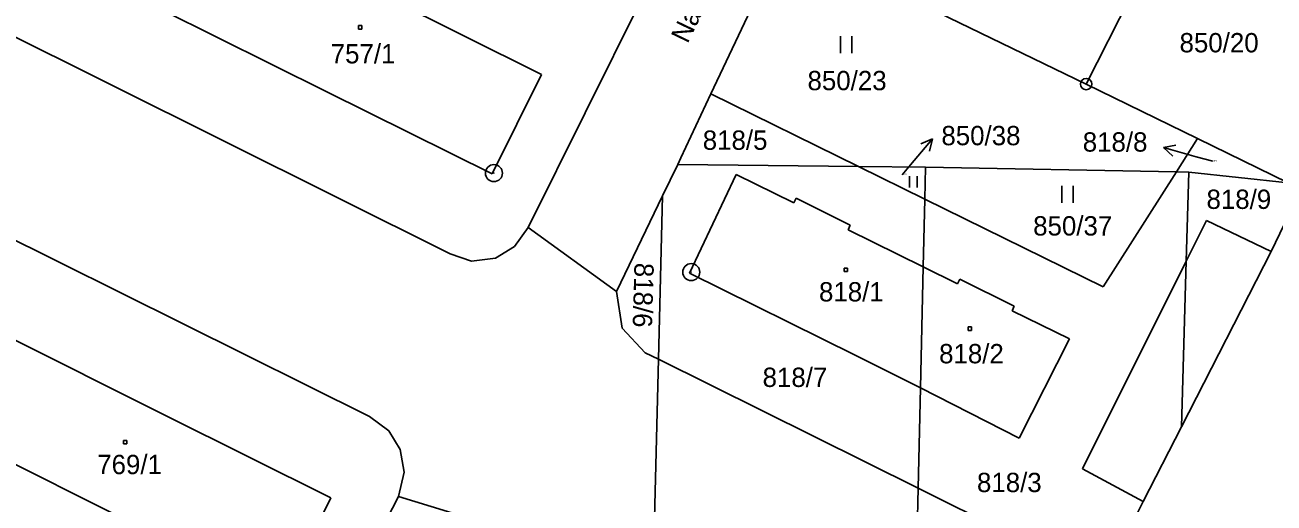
# Model space of a CAD drawing. Extents: x -795483 to -789093, y -1112258 to -1108741.
# Drawn here: x -791336.2 to -791226.4, y -1110010.1 to -1109968.1 of the extents above; entities that cross this region are included whole.
import ezdxf

# ---------------------------------------------------------------- set-up
doc = ezdxf.new("R2010")
doc.units = 0
for name, color, linetype in [('Komunikace', 7, 'Continuous'), ('Vrstva 1', 7, 'Continuous'), ('Vrstva 14', 7, 'Continuous'), ('Vrstva 15', 7, 'Continuous'), ('Vrstva 16', 7, 'Continuous'), ('Vrstva 2', 7, 'Continuous'), ('Vrstva 23', 7, 'Continuous'), ('Vrstva 25', 7, 'Continuous'), ('Vrstva 28', 7, 'Continuous'), ('Vrstva 38', 7, 'Continuous')]:
    doc.layers.add(name, color=color, linetype=linetype)

msp = doc.modelspace()

# ---------------------------------------------------------------- linework, layer by layer
at = {"layer": 'Komunikace'}
for p, q in [((-791231.76, -1109980.08), (-791233.22, -1109979.68)), ((-791259.07, -1109981.27), (-791258.34, -1109980.4))]:
    msp.add_line(p, q, dxfattribs=at)
at = {"layer": 'Vrstva 1'}
for p, q in [((-791232.77, -1109953.29), (-791242.9, -1109973.29)), ((-791269.4, -1109960.39), (-791275.89, -1109974.16)), ((-791242.9, -1109973.29), (-791269.4, -1109960.39)), ((-791290.79, -1109972.44), (-791305.4, -1109965.15)), ((-791324.18, -1109966.77), (-791309.65, -1109973.97)), ((-791291.95, -1109985.89), (-791281.95, -1109965.7)), ((-791338.85, -1109968.27), (-791298.82, -1109988.22)), ((-791295.12, -1109981.17), (-791290.79, -1109972.44)), ((-791242.9, -1109973.29), (-791233.1, -1109978.08)), ((-791295.12, -1109981.17), (-791309.65, -1109973.97)), ((-791275.89, -1109974.16), (-791278.54, -1109979.79)), ((-791275.89, -1109974.16), (-791262.92, -1109980.54)), ((-791233.1, -1109978.08), (-791234.97, -1109981.01)), ((-791233.1, -1109978.08), (-791225.14, -1109981.97)), ((-791278.54, -1109979.79), (-791278.81, -1109980.35)), ((-791280.14, -1109983.11), (-791278.81, -1109980.35)), ((-791278.81, -1109980.35), (-791262.92, -1109980.54)), ((-791262.92, -1109980.54), (-791257.02, -1109980.61)), ((-791257.09, -1109983.41), (-791262.92, -1109980.54)), ((-791257.02, -1109980.61), (-791257.09, -1109983.41)), ((-791257.02, -1109980.61), (-791234.97, -1109981.01)), ((-791241.42, -1109991.12), (-791234.97, -1109981.01)), ((-791234.97, -1109981.01), (-791233.88, -1109981.03)), ((-791233.88, -1109981.03), (-791234.1, -1109988.87)), ((-791233.88, -1109981.03), (-791225.14, -1109981.97)), ((-791277.77, -1109989.93), (-791273.66, -1109981.24)), ((-791273.66, -1109981.24), (-791268.61, -1109983.73)), ((-791284.19, -1109991.53), (-791280.14, -1109983.11)), ((-791280.14, -1109983.11), (-791280.5, -1109997.5)), ((-791224, -1109982.53), (-791226.64, -1109988.03)), ((-791268.61, -1109983.73), (-791268.41, -1109983.33)), ((-791268.41, -1109983.33), (-791263.64, -1109985.69)), ((-791257.09, -1109983.41), (-791257.22, -1109989.37)), ((-791241.42, -1109991.12), (-791257.09, -1109983.41)), ((-791305.9, -1110002.53), (-791340.55, -1109985.29)), ((-791293.15, -1109987.58), (-791291.95, -1109985.89)), ((-791284.19, -1109991.53), (-791291.95, -1109985.89)), ((-791263.64, -1109985.69), (-791263.84, -1109986.1)), ((-791263.84, -1109986.1), (-791257.22, -1109989.37)), ((-791294.84, -1109988.6), (-791293.15, -1109987.58)), ((-791298.82, -1109988.22), (-791296.95, -1109988.86)), ((-791296.95, -1109988.86), (-791294.84, -1109988.6)), ((-791226.64, -1109988.03), (-791234.51, -1110003.43)), ((-791257.22, -1109989.37), (-791257.47, -1110000.02)), ((-791254.2, -1109990.86), (-791257.22, -1109989.37)), ((-791234.51, -1110003.43), (-791234.1, -1109988.87)), ((-791277.77, -1109989.93), (-791263.2, -1109997.12)), ((-791254.2, -1109990.86), (-791254, -1109990.46)), ((-791254, -1109990.46), (-791249.22, -1109992.82)), ((-791283.69, -1109994.75), (-791284.19, -1109991.53)), ((-791249.22, -1109992.82), (-791249.42, -1109993.23)), ((-791249.42, -1109993.23), (-791244.36, -1109995.71)), ((-791338.24, -1109995.24), (-791323.78, -1110002.46)), ((-791281.66, -1109996.92), (-791283.69, -1109994.75)), ((-791244.36, -1109995.71), (-791248.78, -1110004.42)), ((-791281.66, -1109996.92), (-791280.5, -1109997.5)), ((-791280.93, -1110014.89), (-791280.5, -1109997.5)), ((-791280.5, -1109997.5), (-791257.67, -1110008.83)), ((-791263.2, -1109997.12), (-791257.47, -1110000.02)), ((-791257.47, -1110000.02), (-791257.67, -1110008.83)), ((-791248.78, -1110004.42), (-791257.47, -1110000.02)), ((-791309.3, -1110009.68), (-791323.78, -1110002.46)), ((-791304.21, -1110003.79), (-791305.9, -1110002.53)), ((-791342.62, -1110003.98), (-791328.14, -1110011.21)), ((-791303.2, -1110005.43), (-791304.21, -1110003.79)), ((-791237.88, -1110010.01), (-791234.51, -1110003.43)), ((-791302.87, -1110007.42), (-791303.2, -1110005.43)), ((-791303.37, -1110009.56), (-791302.87, -1110007.42)), ((-791316.16, -1110034.52), (-791303.37, -1110009.56)), ((-791303.37, -1110009.56), (-791294.37, -1110012.31)), ((-791258.08, -1110026.51), (-791257.67, -1110008.83)), ((-791241.41, -1110016.9), (-791257.67, -1110008.83)), ((-791309.3, -1110009.68), (-791313.66, -1110018.43)), ((-791237.88, -1110010.01), (-791241.41, -1110016.9))]:
    msp.add_line(p, q, dxfattribs=at)
at = {"layer": 'Vrstva 16'}
for p, q in [((-791258.34, -1109980.4), (-791256.4, -1109978.11)), ((-791256.4, -1109978.11), (-791257.43, -1109978.55)), ((-791256.4, -1109978.11), (-791256.67, -1109979.2)), ((-791236.11, -1109978.88), (-791235.02, -1109978.67)), ((-791233.22, -1109979.68), (-791236.11, -1109978.88)), ((-791236.11, -1109978.88), (-791235.28, -1109979.63))]:
    msp.add_line(p, q, dxfattribs=at)
at = {"layer": 'Vrstva 2'}
for p, q in [((-791232.31, -1109985.28), (-791234.1, -1109988.87)), ((-791232.31, -1109985.28), (-791226.64, -1109988.03)), ((-791243.22, -1110007.12), (-791234.1, -1109988.87)), ((-791237.88, -1110010.01), (-791243.22, -1110007.12))]:
    msp.add_line(p, q, dxfattribs=at)
at = {"layer": 'Vrstva 23'}
for p, q in [((-791264.49, -1109970.57), (-791264.49, -1109969.07)), ((-791263.49, -1109969.07), (-791263.49, -1109970.57)), ((-791258.44, -1109982.38), (-791258.44, -1109981.38)), ((-791257.77, -1109981.38), (-791257.77, -1109982.38)), ((-791245.04, -1109983.74), (-791245.04, -1109982.24)), ((-791244.04, -1109982.24), (-791244.04, -1109983.74))]:
    msp.add_line(p, q, dxfattribs=at)
at = {"layer": 'Vrstva 25'}
for p, q in [((-791306.89, -1109968.15), (-791306.59, -1109968.15)), ((-791306.89, -1109968.45), (-791306.89, -1109968.15)), ((-791306.59, -1109968.45), (-791306.89, -1109968.45)), ((-791306.59, -1109968.15), (-791306.59, -1109968.45)), ((-791264.19, -1109989.48), (-791263.89, -1109989.48)), ((-791264.19, -1109989.78), (-791264.19, -1109989.48)), ((-791263.89, -1109989.78), (-791264.19, -1109989.78)), ((-791263.89, -1109989.48), (-791263.89, -1109989.78)), ((-791253.27, -1109994.65), (-791252.97, -1109994.65)), ((-791253.27, -1109994.95), (-791253.27, -1109994.65)), ((-791252.97, -1109994.95), (-791253.27, -1109994.95)), ((-791252.97, -1109994.65), (-791252.97, -1109994.95)), ((-791327.55, -1110004.63), (-791327.25, -1110004.63)), ((-791327.55, -1110004.93), (-791327.55, -1110004.63)), ((-791327.25, -1110004.93), (-791327.55, -1110004.93)), ((-791327.25, -1110004.63), (-791327.25, -1110004.93))]:
    msp.add_line(p, q, dxfattribs=at)
at = {"layer": 'Vrstva 28'}
for centre, radius in [((-791242.9, -1109973.29), 0.5), ((-791242.9, -1109973.29), 0.01), ((-791294.97, -1109981.12), 0.75), ((-791294.97, -1109981.12), 0.01), ((-791277.62, -1109989.83), 0.75), ((-791277.62, -1109989.83), 0.01)]:
    msp.add_circle(centre, radius, dxfattribs=at)

# ---------------------------------------------------------------- texts
at = {"layer": 'Vrstva 14'}
for s, height, p in [('850/20', 1.7, (-791234.69, -1109970.5)), ('850/23', 1.7, (-791267.4, -1109973.83)), ('850/38', 0.1, (-791259.07, -1109981.27)), ('850/37', 1.7, (-791247.56, -1109986.61))]:
    msp.add_text(s, height=height, dxfattribs=at).set_placement(p)
at = {"layer": 'Vrstva 15'}
for s, height, p in [('757/1', 1.7, (-791309.32, -1109971.47)), ('818/5', 1.7, (-791276.61, -1109979.07)), ('818/8', 0.1, (-791231.76, -1109980.08)), ('818/9', 1.7, (-791232.32, -1109984.27)), ('818/1', 1.7, (-791266.39, -1109992.41)), ('818/2', 1.7, (-791255.83, -1109997.85)), ('818/7', 1.7, (-791271.35, -1109999.93)), ('769/1', 1.7, (-791329.85, -1110007.6)), ('818/3', 1.7, (-791252.5, -1110009.18))]:
    msp.add_text(s, height=height, dxfattribs=at).set_placement(p)
msp.add_text('818/6', height=1.7, rotation=268.3521, dxfattribs=at).set_placement((-791282.61, -1109988.99))
at = {"layer": 'Vrstva 16'}
for s, p in [('850/38', (-791255.63, -1109978.67)), ('818/8', (-791243.2, -1109979.23))]:
    msp.add_text(s, height=1.7, dxfattribs=at).set_placement(p)
at = {"layer": 'Vrstva 38'}
msp.add_text('Na Bílé husi', height=1.7, rotation=64.3575, dxfattribs=at).set_placement((-791277.94, -1109969.79))

doc.saveas('drawing.dxf')
